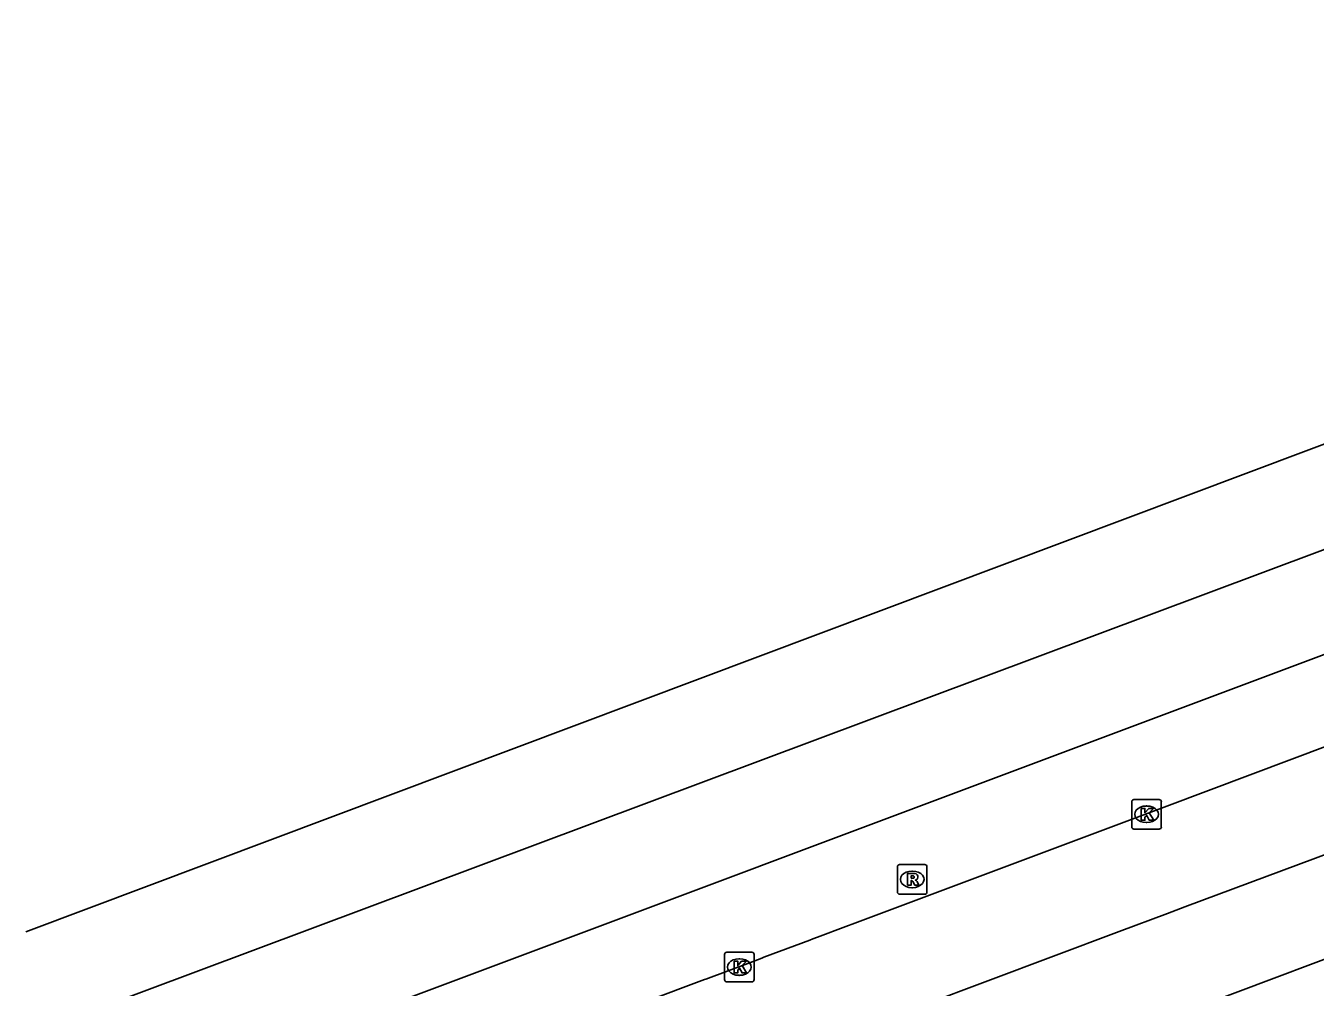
# Model space of a CAD drawing. Extents: x 157692 to 159670, y 381454 to 383289.
# Drawn here: x 157692.37 to 157735.99, y 383058.01 to 383090.54 of the extents above; entities that cross this region are included whole.
import ezdxf

# ---------------------------------------------------------------- set-up
doc = ezdxf.new("R2010")
doc.units = 0
for name, color, linetype in [('IMGEO_Fietspad_gesloten', 7, 'Continuous'), ('IMGEO_Kolk', 7, 'Continuous'), ('IMGEO_OVBaan_gesloten', 7, 'Continuous'), ('IMGEO_Rijbaan_regionaal_gesloten', 7, 'Continuous'), ('IMGEO_Rioolput', 7, 'Continuous')]:
    doc.layers.add(name, color=color, linetype=linetype)

msp = doc.modelspace()

# ---------------------------------------------------------------- linework, layer by layer
at = {"layer": 'IMGEO_Fietspad_gesloten'}
for points in [[(157692.935, 383046.221), (157697.35, 383047.879), (157699.894, 383048.834), (157715.398, 383054.654), (157715.438, 383054.669), (157716.896, 383055.216), (157717.286, 383055.362), (157717.363, 383055.391), (157718.9, 383055.968), (157718.975, 383055.996), (157719.164, 383056.067), (157720.126, 383056.428), (157720.474, 383056.559), (157729.356, 383059.893), (157730.994, 383060.508), (157731.579, 383060.728), (157739.27, 383063.596), (157739.31, 383063.611), (157741.137, 383064.292), (157741.294, 383064.351), (157741.431, 383064.402), (157741.791, 383064.536)], [(157743.809, 383061.705), (157741.287, 383060.784), (157741.145, 383060.732), (157740.981, 383060.673), (157739.205, 383060.024), (157737.152, 383059.275), (157733.373, 383057.86), (157731.012, 383056.963), (157729.389, 383056.353), (157720.538, 383053.025), (157720.17, 383052.886), (157719.17, 383052.51), (157718.954, 383052.429), (157718.906, 383052.411), (157717.386, 383051.841), (157717.302, 383051.809), (157716.909, 383051.661), (157715.505, 383051.134), (157715.469, 383051.12), (157699.976, 383045.297), (157697.419, 383044.336), (157693.081, 383042.706)]]:
    msp.add_lwpolyline(points, dxfattribs=at)
at = {"layer": 'IMGEO_Kolk'}
for p, q in [((157729.861, 383064.365), (157730.713, 383064.365)), ((157729.786, 383063.439), (157729.786, 383064.291)), ((157730.274, 383064.145), (157730.299, 383064.145)), ((157730.787, 383064.291), (157730.787, 383063.439)), ((157730.297, 383063.585), (157730.272, 383063.585)), ((157730.713, 383063.365), (157729.861, 383063.365)), ((157716.009, 383058.269), (157716.009, 383059.121)), ((157716.084, 383059.195), (157716.936, 383059.195)), ((157717.01, 383059.121), (157717.01, 383058.269)), ((157716.497, 383058.975), (157716.522, 383058.975)), ((157716.52, 383058.415), (157716.495, 383058.415)), ((157716.936, 383058.195), (157716.084, 383058.195))]:
    msp.add_line(p, q, dxfattribs=at)
for points in [[(157729.861, 383064.365), (157730.713, 383064.365)], [(157729.786, 383063.439), (157729.786, 383064.291)], [(157730.107, 383064.065), (157730.23, 383064.065), (157730.23, 383063.914), (157730.36, 383064.065), (157730.524, 383064.065), (157730.378, 383063.914), (157730.531, 383063.665), (157730.379, 383063.665), (157730.294, 383063.829), (157730.23, 383063.762), (157730.23, 383063.665), (157730.107, 383063.665), (157730.107, 383064.065)], [(157730.787, 383064.291), (157730.787, 383063.439)], [(157730.713, 383063.365), (157729.861, 383063.365)], [(157716.009, 383058.269), (157716.009, 383059.121)], [(157716.084, 383059.195), (157716.936, 383059.195)], [(157717.01, 383059.121), (157717.01, 383058.269)], [(157716.33, 383058.895), (157716.453, 383058.895), (157716.453, 383058.744), (157716.583, 383058.895), (157716.747, 383058.895), (157716.601, 383058.744), (157716.754, 383058.495), (157716.602, 383058.495), (157716.517, 383058.659), (157716.453, 383058.592), (157716.453, 383058.495), (157716.33, 383058.495), (157716.33, 383058.895)], [(157716.936, 383058.195), (157716.084, 383058.195)]]:
    msp.add_lwpolyline(points, dxfattribs=at)
for centre, start, end in [((157729.863, 383064.289), 91.552, 178.448), ((157729.863, 383064.289), 91.552, 178.448), ((157730.711, 383064.289), 1.552, 88.448), ((157730.711, 383064.289), 1.552, 88.448), ((157729.863, 383063.441), 181.552, 268.448), ((157729.863, 383063.441), 181.552, 268.448), ((157730.711, 383063.441), 271.552, 358.448), ((157730.711, 383063.441), 271.552, 358.448), ((157716.086, 383059.119), 91.552, 178.448), ((157716.086, 383059.119), 91.552, 178.448), ((157716.934, 383059.119), 1.552, 88.448), ((157716.934, 383059.119), 1.552, 88.448), ((157716.086, 383058.271), 181.552, 268.448), ((157716.086, 383058.271), 181.552, 268.448), ((157716.934, 383058.271), 271.552, 358.448), ((157716.934, 383058.271), 271.552, 358.448)]:
    msp.add_arc(centre, 0.0765, start, end, dxfattribs=at)
for centre, major_axis, ratio, start_param, end_param in [((157730.273, 383063.865), (-0.387, 0.002), 0.722429, 4.712389, 7.853982), ((157730.298, 383063.865), (-0.39, 0.002), 0.717154, 1.570796, 4.712389), ((157716.496, 383058.695), (-0.387, 0.002), 0.722429, 4.712389, 7.853982), ((157716.521, 383058.695), (-0.39, 0.002), 0.717154, 1.570796, 4.712389)]:
    msp.add_ellipse(centre, major_axis=major_axis, ratio=ratio, start_param=start_param, end_param=end_param, dxfattribs=at)
at = {"layer": 'IMGEO_OVBaan_gesloten'}
msp.add_lwpolyline([(157772.486, 383090.545), (157741.994, 383078.533), (157692.367, 383059.891)], dxfattribs=at)
at = {"layer": 'IMGEO_Rijbaan_regionaal_gesloten'}
for points in [[(157774.54, 383087.161), (157741.85, 383074.896), (157692.51, 383056.437)], [(157775.891, 383084.151), (157741.706, 383071.299), (157692.657, 383052.911)], [(157692.786, 383049.809), (157697.284, 383051.497), (157699.811, 383052.446), (157715.331, 383058.271), (157715.37, 383058.286), (157716.884, 383058.854), (157717.269, 383058.999), (157717.34, 383059.026), (157718.895, 383059.609), (157718.997, 383059.647), (157719.157, 383059.707), (157720.109, 383060.065), (157720.416, 383060.18), (157729.345, 383063.532), (157730.974, 383064.143), (157739.338, 383067.283), (157741.296, 383068.018), (157741.58, 383068.124), (157753.883, 383072.743), (157753.987, 383072.782)]]:
    msp.add_lwpolyline(points, dxfattribs=at)
at = {"layer": 'IMGEO_Rioolput'}
for p, q in [((157721.932, 383062.161), (157722.784, 383062.161)), ((157721.857, 383061.235), (157721.857, 383062.087)), ((157722.345, 383061.941), (157722.37, 383061.941)), ((157722.858, 383062.087), (157722.858, 383061.235)), ((157722.368, 383061.381), (157722.343, 383061.381)), ((157722.784, 383061.161), (157721.932, 383061.161))]:
    msp.add_line(p, q, dxfattribs=at)
for points in [[(157721.932, 383062.161), (157722.784, 383062.161)], [(157721.857, 383061.235), (157721.857, 383062.087)], [(157722.446, 383061.859), (157722.194, 383061.861), (157722.194, 383061.461)], [(157722.372, 383061.78), (157722.318, 383061.78), (157722.318, 383061.699)], [(157722.858, 383062.087), (157722.858, 383061.235)], [(157722.194, 383061.461), (157722.318, 383061.461), (157722.318, 383061.623), (157722.329, 383061.623)], [(157722.318, 383061.699), (157722.37, 383061.699)], [(157722.376, 383061.594), (157722.447, 383061.461), (157722.587, 383061.461), (157722.522, 383061.587)], [(157722.784, 383061.161), (157721.932, 383061.161)]]:
    msp.add_lwpolyline(points, dxfattribs=at)
for centre, radius, start, end in [((157721.934, 383062.085), 0.0765, 91.552, 178.448), ((157721.934, 383062.085), 0.0765, 91.552, 178.448), ((157722.782, 383062.085), 0.0765, 1.552, 88.448), ((157722.782, 383062.085), 0.0765, 1.552, 88.448), ((157722.378, 383061.684), 0.0964, 77.0061, 93.1865), ((157722.392, 383061.741), 0.0378, 276.6634, 79.6772), ((157722.445, 383061.749), 0.109, 350.3612, 89.416), ((157722.443, 383061.749), 0.112, 277.5842, 350.9817), ((157722.328, 383061.57), 0.0533, 26.0293, 88.6989), ((157722.354, 383061.888), 0.19, 274.7715, 282.9687), ((157722.427, 383061.534), 0.108, 29.5134, 73.7905), ((157721.934, 383061.237), 0.0765, 181.552, 268.448), ((157721.934, 383061.237), 0.0765, 181.552, 268.448), ((157722.782, 383061.237), 0.0765, 271.552, 358.448), ((157722.782, 383061.237), 0.0765, 271.552, 358.448)]:
    msp.add_arc(centre, radius, start, end, dxfattribs=at)
for centre, major_axis, ratio, start_param, end_param in [((157722.344, 383061.661), (-0.387, 0.002), 0.722429, 4.712389, 7.853982), ((157722.369, 383061.661), (-0.39, 0.002), 0.717154, 1.570796, 4.712389)]:
    msp.add_ellipse(centre, major_axis=major_axis, ratio=ratio, start_param=start_param, end_param=end_param, dxfattribs=at)

doc.saveas('drawing.dxf')
